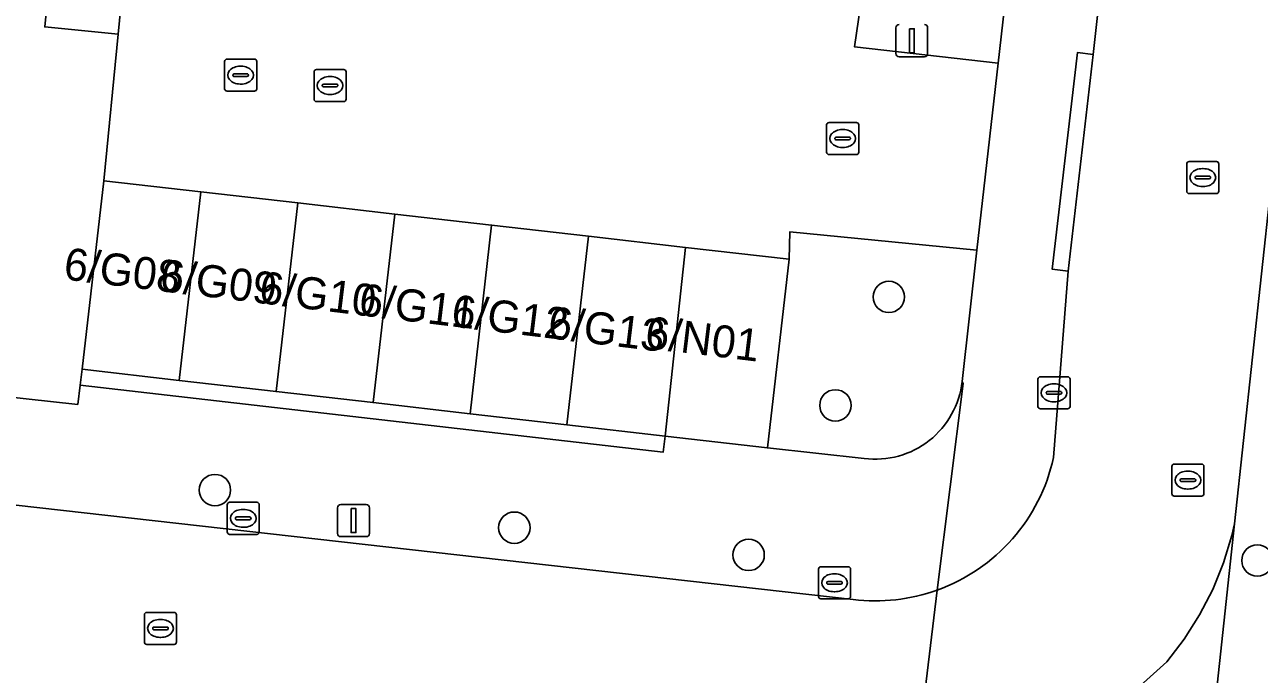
# Model space of a CAD drawing. Extents: x 162396 to 163643, y 386452 to 387406.
# Drawn here: x 162618.15 to 162656.67, y 386535.7 to 386555.98 of the extents above; entities that cross this region are included whole.
import ezdxf

# ---------------------------------------------------------------- set-up
doc = ezdxf.new("R2010")
doc.units = 0
for name, color, linetype in [('IMGEO_Boom', 7, 'Continuous'), ('IMGEO_Erf', 7, 'Continuous'), ('IMGEO_Fietspad_open', 7, 'Continuous'), ('IMGEO_Groenvoorziening', 7, 'Continuous'), ('IMGEO_Haag', 7, 'Continuous'), ('IMGEO_Kolk', 7, 'Continuous'), ('IMGEO_Lichtmast', 7, 'Continuous'), ('IMGEO_Pand', 7, 'Continuous'), ('IMGEO_Pand_nummerreeks', 7, 'Continuous'), ('IMGEO_Rijbaan_lokaal_open', 7, 'Continuous'), ('IMGEO_Rioolput', 7, 'Continuous'), ('IMGEO_Voetpad_open', 7, 'Continuous')]:
    doc.layers.add(name, color=color, linetype=linetype)

msp = doc.modelspace()

# ---------------------------------------------------------------- linework, layer by layer
at = {"layer": 'IMGEO_Boom'}
for centre in [(162645.111, 386547.483), (162643.442, 386544.1), (162624.084, 386541.456), (162633.425, 386540.282), (162640.736, 386539.432), (162656.609, 386539.256)]:
    msp.add_circle(centre, 0.489, dxfattribs=at)
at = {"layer": 'IMGEO_Erf'}
for points in [[(162621.065, 386555.69), (162618.776, 386555.914), (162619.21, 386560.374), (162621.499, 386560.15), (162621.836, 386562.28), (162619.504, 386562.535), (162620.011, 386567.17), (162622.027, 386566.95), (162622.267, 386568.894), (162620.254, 386569.106), (162620.743, 386573.743), (162622.81, 386573.525), (162623.054, 386576.032), (162599.022, 386578.467), (162599.075, 386579.017), (162597.565, 386579.171), (162594.088, 386549.01)], [(162595.881, 386546.745), (162619.803, 386544.13), (162619.88, 386544.729), (162619.943, 386545.225), (162620.618, 386551.111), (162621.065, 386555.69)]]:
    msp.add_lwpolyline(points, dxfattribs=at)
at = {"layer": 'IMGEO_Fietspad_open'}
msp.add_lwpolyline([(162645.908, 386476.892), (162648.825, 386476.553), (162649.657, 386482.292), (162651.56, 386500), (162655.899, 386540.406), (162655.811, 386540.036), (162655.55, 386539.18), (162655.214, 386538.352), (162654.805, 386537.557), (162654.327, 386536.802), (162653.783, 386536.092), (162652.314, 386534.776), (162651.092, 386522.672), (162648.531, 386500), (162648.149, 386496.622), (162646.532, 386481.777)], close=True, dxfattribs=at)
at = {"layer": 'IMGEO_Groenvoorziening'}
for points in [[(162648.516, 386554.777), (162649.33, 386561.934), (162646.005, 386562.344), (162644.883, 386562.47), (162644.222, 386556.571), (162644.043, 386555.286)], [(162635.067, 386543.491), (162632.042, 386543.838), (162629.018, 386544.185), (162625.993, 386544.531), (162622.968, 386544.878), (162619.943, 386545.225), (162619.88, 386544.729), (162638.071, 386542.643), (162638.128, 386543.14)]]:
    msp.add_lwpolyline(points, close=True, dxfattribs=at)
msp.add_lwpolyline([(162647.398, 386544.845), (162647.859, 386548.941), (162642.018, 386549.513), (162641.997, 386548.662), (162641.322, 386542.774), (162644.341, 386542.44)], dxfattribs=at)
msp.add_arc((162644.684, 386545.149), 2.73, 262.7733, 353.6123, dxfattribs=at)
at = {"layer": 'IMGEO_Haag'}
msp.add_lwpolyline([(162632.042, 386543.838), (162629.018, 386544.185), (162625.993, 386544.531), (162622.968, 386544.878), (162619.943, 386545.225), (162619.88, 386544.729), (162638.071, 386542.643), (162638.128, 386543.14), (162635.067, 386543.491)], close=True, dxfattribs=at)
at = {"layer": 'IMGEO_Kolk'}
for p, q in [((162627.25, 386554.583), (162628.102, 386554.583)), ((162627.175, 386553.657), (162627.175, 386554.509)), ((162627.663, 386554.363), (162627.688, 386554.363)), ((162628.176, 386554.509), (162628.176, 386553.657)), ((162627.434, 386554.077), (162627.434, 386554.089)), ((162627.872, 386554.04), (162627.474, 386554.04)), ((162627.477, 386554.126), (162627.875, 386554.126)), ((162627.686, 386553.803), (162627.661, 386553.803)), ((162627.918, 386554.089), (162627.918, 386554.077)), ((162628.102, 386553.583), (162627.25, 386553.583)), ((162643.169, 386552.003), (162643.169, 386552.855)), ((162643.244, 386552.929), (162644.096, 386552.929)), ((162643.657, 386552.709), (162643.682, 386552.709)), ((162644.17, 386552.855), (162644.17, 386552.003)), ((162643.428, 386552.423), (162643.428, 386552.435)), ((162643.866, 386552.386), (162643.468, 386552.386)), ((162643.471, 386552.472), (162643.869, 386552.472)), ((162643.912, 386552.435), (162643.912, 386552.423)), ((162644.096, 386551.929), (162643.244, 386551.929)), ((162643.68, 386552.149), (162643.655, 386552.149)), ((162649.762, 386544.066), (162649.762, 386544.918)), ((162649.837, 386544.992), (162650.689, 386544.992)), ((162650.763, 386544.918), (162650.763, 386544.066)), ((162650.064, 386544.535), (162650.462, 386544.535)), ((162650.25, 386544.772), (162650.275, 386544.772)), ((162650.021, 386544.486), (162650.021, 386544.498)), ((162650.459, 386544.449), (162650.061, 386544.449)), ((162650.273, 386544.212), (162650.248, 386544.212)), ((162650.505, 386544.498), (162650.505, 386544.486)), ((162650.689, 386543.992), (162649.837, 386543.992)), ((162624.541, 386541.073), (162625.393, 386541.073)), ((162624.466, 386540.147), (162624.466, 386540.999)), ((162624.954, 386540.853), (162624.979, 386540.853)), ((162625.467, 386540.999), (162625.467, 386540.147)), ((162624.725, 386540.567), (162624.725, 386540.579)), ((162625.163, 386540.53), (162624.765, 386540.53)), ((162624.768, 386540.616), (162625.166, 386540.616)), ((162624.977, 386540.293), (162624.952, 386540.293)), ((162625.209, 386540.579), (162625.209, 386540.567)), ((162625.393, 386540.073), (162624.541, 386540.073)), ((162642.915, 386538.136), (162642.915, 386538.988)), ((162642.99, 386539.062), (162643.842, 386539.062)), ((162643.403, 386538.842), (162643.428, 386538.842)), ((162643.916, 386538.988), (162643.916, 386538.136)), ((162643.174, 386538.556), (162643.174, 386538.568)), ((162643.612, 386538.519), (162643.214, 386538.519)), ((162643.217, 386538.605), (162643.615, 386538.605)), ((162643.658, 386538.568), (162643.658, 386538.556)), ((162643.842, 386538.062), (162642.99, 386538.062)), ((162643.426, 386538.282), (162643.401, 386538.282))]:
    msp.add_line(p, q, dxfattribs=at)
for points in [[(162627.25, 386554.583), (162628.102, 386554.583)], [(162627.175, 386553.657), (162627.175, 386554.509)], [(162628.176, 386554.509), (162628.176, 386553.657)], [(162628.102, 386553.583), (162627.25, 386553.583)], [(162643.169, 386552.003), (162643.169, 386552.855)], [(162643.244, 386552.929), (162644.096, 386552.929)], [(162644.17, 386552.855), (162644.17, 386552.003)], [(162644.096, 386551.929), (162643.244, 386551.929)], [(162649.762, 386544.066), (162649.762, 386544.918)], [(162649.837, 386544.992), (162650.689, 386544.992)], [(162650.763, 386544.918), (162650.763, 386544.066)], [(162650.689, 386543.992), (162649.837, 386543.992)], [(162624.541, 386541.073), (162625.393, 386541.073)], [(162624.466, 386540.147), (162624.466, 386540.999)], [(162625.467, 386540.999), (162625.467, 386540.147)], [(162625.393, 386540.073), (162624.541, 386540.073)], [(162642.915, 386538.136), (162642.915, 386538.988)], [(162642.99, 386539.062), (162643.842, 386539.062)], [(162643.916, 386538.988), (162643.916, 386538.136)], [(162643.842, 386538.062), (162642.99, 386538.062)]]:
    msp.add_lwpolyline(points, dxfattribs=at)
for centre, radius, start, end in [((162627.252, 386554.507), 0.0765, 91.552, 178.448), ((162627.252, 386554.507), 0.0765, 91.552, 178.448), ((162628.1, 386554.507), 0.0765, 1.552, 88.448), ((162628.1, 386554.507), 0.0765, 1.552, 88.448), ((162627.474, 386554.086), 0.0403, 85.8775, 175.7526), ((162627.471, 386554.076), 0.0366, 178.938, 274.7102), ((162627.875, 386554.083), 0.043, 264.8664, 352.4533), ((162627.879, 386554.088), 0.0386, 1.7309, 96.639), ((162627.252, 386553.659), 0.0765, 181.552, 268.448), ((162627.252, 386553.659), 0.0765, 181.552, 268.448), ((162628.1, 386553.659), 0.0765, 271.552, 358.448), ((162628.1, 386553.659), 0.0765, 271.552, 358.448), ((162643.246, 386552.853), 0.0765, 91.552, 178.448), ((162643.246, 386552.853), 0.0765, 91.552, 178.448), ((162644.094, 386552.853), 0.0765, 1.552, 88.448), ((162644.094, 386552.853), 0.0765, 1.552, 88.448), ((162643.468, 386552.432), 0.0403, 85.8775, 175.7526), ((162643.465, 386552.422), 0.0366, 178.938, 274.7102), ((162643.869, 386552.429), 0.043, 264.8664, 352.4533), ((162643.873, 386552.434), 0.0386, 1.7309, 96.639), ((162643.246, 386552.005), 0.0765, 181.552, 268.448), ((162643.246, 386552.005), 0.0765, 181.552, 268.448), ((162644.094, 386552.005), 0.0765, 271.552, 358.448), ((162644.094, 386552.005), 0.0765, 271.552, 358.448), ((162649.839, 386544.916), 0.0765, 91.552, 178.448), ((162649.839, 386544.916), 0.0765, 91.552, 178.448), ((162650.687, 386544.916), 0.0765, 1.552, 88.448), ((162650.687, 386544.916), 0.0765, 1.552, 88.448), ((162650.061, 386544.495), 0.0403, 85.8775, 175.7526), ((162650.466, 386544.497), 0.0386, 1.7309, 96.639), ((162650.058, 386544.485), 0.0366, 178.938, 274.7102), ((162650.462, 386544.492), 0.043, 264.8664, 352.4533), ((162649.839, 386544.068), 0.0765, 181.552, 268.448), ((162649.839, 386544.068), 0.0765, 181.552, 268.448), ((162650.687, 386544.068), 0.0765, 271.552, 358.448), ((162650.687, 386544.068), 0.0765, 271.552, 358.448), ((162624.543, 386540.997), 0.0765, 91.552, 178.448), ((162624.543, 386540.997), 0.0765, 91.552, 178.448), ((162625.391, 386540.997), 0.0765, 1.552, 88.448), ((162625.391, 386540.997), 0.0765, 1.552, 88.448), ((162624.765, 386540.576), 0.0403, 85.8775, 175.7526), ((162624.762, 386540.566), 0.0366, 178.938, 274.7102), ((162625.166, 386540.573), 0.043, 264.8664, 352.4533), ((162625.17, 386540.578), 0.0386, 1.7309, 96.639), ((162624.543, 386540.149), 0.0765, 181.552, 268.448), ((162624.543, 386540.149), 0.0765, 181.552, 268.448), ((162625.391, 386540.149), 0.0765, 271.552, 358.448), ((162625.391, 386540.149), 0.0765, 271.552, 358.448), ((162642.992, 386538.986), 0.0765, 91.552, 178.448), ((162642.992, 386538.986), 0.0765, 91.552, 178.448), ((162643.84, 386538.986), 0.0765, 1.552, 88.448), ((162643.84, 386538.986), 0.0765, 1.552, 88.448), ((162643.214, 386538.565), 0.0403, 85.8775, 175.7526), ((162643.211, 386538.555), 0.0366, 178.938, 274.7102), ((162643.615, 386538.562), 0.043, 264.8664, 352.4533), ((162643.619, 386538.567), 0.0386, 1.7309, 96.639), ((162642.992, 386538.138), 0.0765, 181.552, 268.448), ((162642.992, 386538.138), 0.0765, 181.552, 268.448), ((162643.84, 386538.138), 0.0765, 271.552, 358.448), ((162643.84, 386538.138), 0.0765, 271.552, 358.448)]:
    msp.add_arc(centre, radius, start, end, dxfattribs=at)
for centre, major_axis, ratio, start_param, end_param in [((162627.662, 386554.083), (-0.387, 0.002), 0.722429, 4.712389, 7.853982), ((162627.687, 386554.083), (-0.39, 0.002), 0.717154, 1.570796, 4.712389), ((162643.656, 386552.429), (-0.387, 0.002), 0.722429, 4.712389, 7.853982), ((162643.681, 386552.429), (-0.39, 0.002), 0.717154, 1.570796, 4.712389), ((162650.249, 386544.492), (-0.387, 0.002), 0.722429, 4.712389, 7.853982), ((162650.274, 386544.492), (-0.39, 0.002), 0.717154, 1.570796, 4.712389), ((162624.953, 386540.573), (-0.387, 0.002), 0.722429, 4.712389, 7.853982), ((162624.978, 386540.573), (-0.39, 0.002), 0.717154, 1.570796, 4.712389), ((162643.402, 386538.562), (-0.387, 0.002), 0.722429, 4.712389, 7.853982), ((162643.427, 386538.562), (-0.39, 0.002), 0.717154, 1.570796, 4.712389)]:
    msp.add_ellipse(centre, major_axis=major_axis, ratio=ratio, start_param=start_param, end_param=end_param, dxfattribs=at)
at = {"layer": 'IMGEO_Lichtmast'}
for p, q in [((162645.33, 386555.083), (162645.33, 386555.883)), ((162645.33, 386555.883), (162645.33, 386555.083)), ((162646.32, 386555.883), (162646.32, 386555.083)), ((162646.32, 386555.083), (162646.32, 386555.883)), ((162646.22, 386554.983), (162645.43, 386554.983)), ((162645.43, 386554.983), (162646.22, 386554.983)), ((162627.912, 386540.102), (162627.912, 386540.902)), ((162627.912, 386540.902), (162627.912, 386540.102)), ((162628.012, 386541.002), (162628.802, 386541.002)), ((162628.802, 386541.002), (162628.012, 386541.002)), ((162628.902, 386540.902), (162628.902, 386540.102)), ((162628.902, 386540.102), (162628.902, 386540.902)), ((162628.802, 386540.002), (162628.012, 386540.002)), ((162628.012, 386540.002), (162628.802, 386540.002))]:
    msp.add_line(p, q, dxfattribs=at)
for points in [[(162645.75, 386555.858), (162645.9, 386555.858), (162645.9, 386555.108), (162645.75, 386555.108), (162645.75, 386555.858)], [(162628.332, 386540.877), (162628.482, 386540.877), (162628.482, 386540.127), (162628.332, 386540.127), (162628.332, 386540.877)]]:
    msp.add_lwpolyline(points, dxfattribs=at)
for centre, start, end in [((162645.43, 386555.883), 90, 180), ((162645.43, 386555.883), 90, 180), ((162646.22, 386555.883), 0, 90), ((162646.22, 386555.883), 360, 90), ((162645.43, 386555.083), 180, 270), ((162645.43, 386555.083), 180, 270), ((162646.22, 386555.083), 270, 0), ((162646.22, 386555.083), 270, 0), ((162628.012, 386540.902), 90, 180), ((162628.012, 386540.902), 90, 180), ((162628.802, 386540.902), 0, 90), ((162628.802, 386540.902), 360, 90), ((162628.012, 386540.102), 180, 270), ((162628.012, 386540.102), 180, 270), ((162628.802, 386540.102), 270, 0), ((162628.802, 386540.102), 270, 0)]:
    msp.add_arc(centre, 0.1, start, end, dxfattribs=at)
at = {"layer": 'IMGEO_Pand'}
for points in [[(162621.398, 386559.113), (162621.499, 386560.15), (162619.21, 386560.374), (162618.776, 386555.914), (162621.065, 386555.69)], [(162622.968, 386544.878), (162623.643, 386550.764), (162620.618, 386551.111), (162619.943, 386545.225)], [(162625.993, 386544.531), (162626.667, 386550.418), (162623.643, 386550.764), (162622.968, 386544.878)], [(162629.018, 386544.185), (162629.692, 386550.072), (162626.667, 386550.418), (162625.993, 386544.531)], [(162632.042, 386543.838), (162632.717, 386549.725), (162629.692, 386550.072), (162629.018, 386544.185)], [(162635.067, 386543.491), (162635.741, 386549.378), (162632.717, 386549.725), (162632.042, 386543.838)], [(162638.766, 386549.032), (162635.741, 386549.378), (162635.067, 386543.491), (162638.128, 386543.14)], [(162638.128, 386543.14), (162641.322, 386542.774), (162641.997, 386548.662), (162638.766, 386549.032)]]:
    msp.add_lwpolyline(points, close=True, dxfattribs=at)
at = {"layer": 'IMGEO_Rijbaan_lokaal_open'}
for points in [[(162655.811, 386540.036), (162655.899, 386540.406), (162657.295, 386553.409), (162657.265, 386553.665), (162659.521, 386571.388), (162661.256, 386588.842), (162661.586, 386592.066), (162655.686, 386592.692), (162655.498, 386591.103), (162651.487, 386555.052), (162650.703, 386548.286), (162650.248, 386542.468)], [(162643.999, 386538.038), (162577.823, 386545.5), (162574.232, 386513.437), (162573.651, 386507.959), (162573.117, 386503.574)], [(162646.614, 386538.331), (162645.885, 386532.284), (162646.587, 386532.351), (162647.481, 386532.53), (162648.432, 386532.856), (162649.066, 386533.064), (162649.424, 386533.182), (162650.383, 386533.596), (162651.301, 386534.093), (162652.171, 386534.67), (162652.314, 386534.776), (162653.783, 386536.092), (162654.327, 386536.802), (162654.805, 386537.557), (162655.214, 386538.352), (162655.55, 386539.18), (162655.811, 386540.036)], [(162589.353, 386538.269), (162618.838, 386534.995), (162624.275, 386534.399), (162624.79, 386534.354), (162645.885, 386532.284), (162646.614, 386538.331)]]:
    msp.add_lwpolyline(points, dxfattribs=at)
msp.add_lwpolyline([(162622.884, 386558.962), (162621.398, 386559.113), (162621.065, 386555.69), (162620.618, 386551.111), (162623.643, 386550.764), (162626.667, 386550.418), (162629.692, 386550.072), (162632.717, 386549.725), (162635.741, 386549.378), (162638.766, 386549.032), (162641.997, 386548.662), (162642.018, 386549.513), (162647.859, 386548.941), (162648.516, 386554.777), (162644.043, 386555.286), (162644.222, 386556.571), (162641.174, 386556.913), (162638.125, 386557.254), (162635.077, 386557.596), (162632.029, 386557.937), (162628.981, 386558.279), (162625.932, 386558.62)], close=True, dxfattribs=at)
for centre, radius, start, end in [((162644.689, 386543.687), 5.691, 289.7724, 347.6346), ((162644.691, 386543.679), 5.683, 263.0081, 289.7781)]:
    msp.add_arc(centre, radius, start, end, dxfattribs=at)
at = {"layer": 'IMGEO_Rioolput'}
for p, q in [((162624.386, 386553.982), (162624.386, 386554.834)), ((162624.461, 386554.908), (162625.313, 386554.908)), ((162624.874, 386554.688), (162624.899, 386554.688)), ((162625.387, 386554.834), (162625.387, 386553.982)), ((162624.645, 386554.402), (162624.645, 386554.414)), ((162625.083, 386554.365), (162624.685, 386554.365)), ((162624.688, 386554.451), (162625.086, 386554.451)), ((162625.129, 386554.414), (162625.129, 386554.402)), ((162625.313, 386553.908), (162624.461, 386553.908)), ((162624.897, 386554.128), (162624.872, 386554.128)), ((162654.405, 386550.784), (162654.405, 386551.636)), ((162654.48, 386551.71), (162655.332, 386551.71)), ((162654.893, 386551.49), (162654.918, 386551.49)), ((162655.406, 386551.636), (162655.406, 386550.784)), ((162654.664, 386551.204), (162654.664, 386551.216)), ((162655.102, 386551.167), (162654.704, 386551.167)), ((162654.707, 386551.253), (162655.105, 386551.253)), ((162655.148, 386551.216), (162655.148, 386551.204)), ((162655.332, 386550.71), (162654.48, 386550.71)), ((162654.916, 386550.93), (162654.891, 386550.93)), ((162654.016, 386542.267), (162654.868, 386542.267)), ((162653.941, 386541.341), (162653.941, 386542.193)), ((162654.429, 386542.047), (162654.454, 386542.047)), ((162654.942, 386542.193), (162654.942, 386541.341)), ((162654.2, 386541.761), (162654.2, 386541.773)), ((162654.638, 386541.724), (162654.24, 386541.724)), ((162654.243, 386541.81), (162654.641, 386541.81)), ((162654.452, 386541.487), (162654.427, 386541.487)), ((162654.684, 386541.773), (162654.684, 386541.761)), ((162654.868, 386541.267), (162654.016, 386541.267)), ((162621.959, 386537.638), (162622.811, 386537.638)), ((162621.884, 386536.712), (162621.884, 386537.564)), ((162622.372, 386537.418), (162622.397, 386537.418)), ((162622.885, 386537.564), (162622.885, 386536.712)), ((162622.143, 386537.132), (162622.143, 386537.144)), ((162622.581, 386537.095), (162622.183, 386537.095)), ((162622.186, 386537.181), (162622.584, 386537.181)), ((162622.395, 386536.858), (162622.37, 386536.858)), ((162622.627, 386537.144), (162622.627, 386537.132)), ((162622.811, 386536.638), (162621.959, 386536.638))]:
    msp.add_line(p, q, dxfattribs=at)
for points in [[(162624.386, 386553.982), (162624.386, 386554.834)], [(162624.461, 386554.908), (162625.313, 386554.908)], [(162625.387, 386554.834), (162625.387, 386553.982)], [(162625.313, 386553.908), (162624.461, 386553.908)], [(162654.405, 386550.784), (162654.405, 386551.636)], [(162654.48, 386551.71), (162655.332, 386551.71)], [(162655.406, 386551.636), (162655.406, 386550.784)], [(162655.332, 386550.71), (162654.48, 386550.71)], [(162654.016, 386542.267), (162654.868, 386542.267)], [(162653.941, 386541.341), (162653.941, 386542.193)], [(162654.942, 386542.193), (162654.942, 386541.341)], [(162654.868, 386541.267), (162654.016, 386541.267)], [(162621.959, 386537.638), (162622.811, 386537.638)], [(162621.884, 386536.712), (162621.884, 386537.564)], [(162622.885, 386537.564), (162622.885, 386536.712)], [(162622.811, 386536.638), (162621.959, 386536.638)]]:
    msp.add_lwpolyline(points, dxfattribs=at)
for centre, radius, start, end in [((162624.463, 386554.832), 0.0765, 91.552, 178.448), ((162624.463, 386554.832), 0.0765, 91.552, 178.448), ((162625.311, 386554.832), 0.0765, 1.552, 88.448), ((162625.311, 386554.832), 0.0765, 1.552, 88.448), ((162624.685, 386554.411), 0.0403, 85.8775, 175.7526), ((162624.682, 386554.401), 0.0366, 178.938, 274.7102), ((162625.086, 386554.408), 0.043, 264.8664, 352.4533), ((162625.09, 386554.413), 0.0386, 1.7309, 96.639), ((162624.463, 386553.984), 0.0765, 181.552, 268.448), ((162624.463, 386553.984), 0.0765, 181.552, 268.448), ((162625.311, 386553.984), 0.0765, 271.552, 358.448), ((162625.311, 386553.984), 0.0765, 271.552, 358.448), ((162654.482, 386551.634), 0.0765, 91.552, 178.448), ((162654.482, 386551.634), 0.0765, 91.552, 178.448), ((162655.33, 386551.634), 0.0765, 1.552, 88.448), ((162655.33, 386551.634), 0.0765, 1.552, 88.448), ((162654.704, 386551.213), 0.0403, 85.8775, 175.7526), ((162654.701, 386551.203), 0.0366, 178.938, 274.7102), ((162655.105, 386551.21), 0.043, 264.8664, 352.4533), ((162655.109, 386551.215), 0.0386, 1.7309, 96.639), ((162654.482, 386550.786), 0.0765, 181.552, 268.448), ((162654.482, 386550.786), 0.0765, 181.552, 268.448), ((162655.33, 386550.786), 0.0765, 271.552, 358.448), ((162655.33, 386550.786), 0.0765, 271.552, 358.448), ((162654.018, 386542.191), 0.0765, 91.552, 178.448), ((162654.018, 386542.191), 0.0765, 91.552, 178.448), ((162654.866, 386542.191), 0.0765, 1.552, 88.448), ((162654.866, 386542.191), 0.0765, 1.552, 88.448), ((162654.24, 386541.77), 0.0403, 85.8775, 175.7526), ((162654.237, 386541.76), 0.0366, 178.938, 274.7102), ((162654.641, 386541.767), 0.043, 264.8664, 352.4533), ((162654.645, 386541.772), 0.0386, 1.7309, 96.639), ((162654.018, 386541.343), 0.0765, 181.552, 268.448), ((162654.018, 386541.343), 0.0765, 181.552, 268.448), ((162654.866, 386541.343), 0.0765, 271.552, 358.448), ((162654.866, 386541.343), 0.0765, 271.552, 358.448), ((162621.961, 386537.562), 0.0765, 91.552, 178.448), ((162621.961, 386537.562), 0.0765, 91.552, 178.448), ((162622.809, 386537.562), 0.0765, 1.552, 88.448), ((162622.809, 386537.562), 0.0765, 1.552, 88.448), ((162622.183, 386537.141), 0.0403, 85.8775, 175.7526), ((162622.18, 386537.131), 0.0366, 178.938, 274.7102), ((162622.584, 386537.138), 0.043, 264.8664, 352.4533), ((162622.588, 386537.143), 0.0386, 1.7309, 96.639), ((162621.961, 386536.714), 0.0765, 181.552, 268.448), ((162621.961, 386536.714), 0.0765, 181.552, 268.448), ((162622.809, 386536.714), 0.0765, 271.552, 358.448), ((162622.809, 386536.714), 0.0765, 271.552, 358.448)]:
    msp.add_arc(centre, radius, start, end, dxfattribs=at)
for centre, major_axis, ratio, start_param, end_param in [((162624.873, 386554.408), (-0.387, 0.002), 0.722429, 4.712389, 7.853982), ((162624.898, 386554.408), (-0.39, 0.002), 0.717154, 1.570796, 4.712389), ((162654.892, 386551.21), (-0.387, 0.002), 0.722429, 4.712389, 7.853982), ((162654.917, 386551.21), (-0.39, 0.002), 0.717154, 1.570796, 4.712389), ((162654.428, 386541.767), (-0.387, 0.002), 0.722429, 4.712389, 7.853982), ((162654.453, 386541.767), (-0.39, 0.002), 0.717154, 1.570796, 4.712389), ((162622.371, 386537.138), (-0.387, 0.002), 0.722429, 4.712389, 7.853982), ((162622.396, 386537.138), (-0.39, 0.002), 0.717154, 1.570796, 4.712389)]:
    msp.add_ellipse(centre, major_axis=major_axis, ratio=ratio, start_param=start_param, end_param=end_param, dxfattribs=at)
at = {"layer": 'IMGEO_Voetpad_open'}
for points in [[(162652.63, 386590.95), (162649.33, 386561.934), (162648.516, 386554.777), (162647.859, 386548.941), (162647.398, 386544.845), (162647.428, 386544.787), (162646.614, 386538.331)], [(162650.248, 386542.468), (162650.703, 386548.286), (162650.207, 386548.348), (162650.991, 386555.114), (162651.487, 386555.052), (162655.498, 386591.103)], [(162657.295, 386553.409), (162655.899, 386540.406), (162651.56, 386500), (162649.657, 386482.292), (162648.825, 386476.553), (162650.821, 386476.366), (162651.294, 386480.824), (162652.14, 386483.177), (162653.954, 386500), (162659.642, 386552.743), (162659.646, 386552.885), (162660.142, 386557.933)], [(162595.881, 386546.745), (162595.86, 386546.731), (162575.154, 386549.09), (162575.012, 386547.916), (162574.783, 386545.83), (162577.823, 386545.5), (162643.999, 386538.038)], [(162644.341, 386542.44), (162641.322, 386542.774), (162638.128, 386543.14), (162638.071, 386542.643), (162619.88, 386544.729), (162619.803, 386544.13), (162595.881, 386546.745)], [(162646.614, 386538.331), (162647.428, 386544.787), (162647.398, 386544.845)]]:
    msp.add_lwpolyline(points, dxfattribs=at)
msp.add_lwpolyline([(162651.487, 386555.052), (162650.991, 386555.114), (162650.207, 386548.348), (162650.703, 386548.286)], close=True, dxfattribs=at)
for centre, radius, start, end in [((162644.684, 386545.149), 2.73, 262.7733, 353.6123), ((162644.689, 386543.687), 5.691, 289.7724, 347.6346), ((162644.691, 386543.679), 5.683, 263.0081, 289.7781)]:
    msp.add_arc(centre, radius, start, end, dxfattribs=at)

# ---------------------------------------------------------------- texts
at = {"layer": 'IMGEO_Pand_nummerreeks'}
for s, rotation, p in [('6/G08', 353.0789, (162619.333, 386548.038)), ('6/G09', 353.0789, (162622.33, 386547.674)), ('6/G10', 353.0789, (162625.43, 386547.298)), ('6/G11', 353.0789, (162628.54, 386546.92)), ('6/G12', 353.0789, (162631.428, 386546.57)), ('6/G13', 353.0789, (162634.437, 386546.204)), ('6/N01', 353.059, (162637.47, 386545.895))]:
    msp.add_text(s, height=1, rotation=rotation, dxfattribs=at).set_placement(p)

doc.saveas('drawing.dxf')
